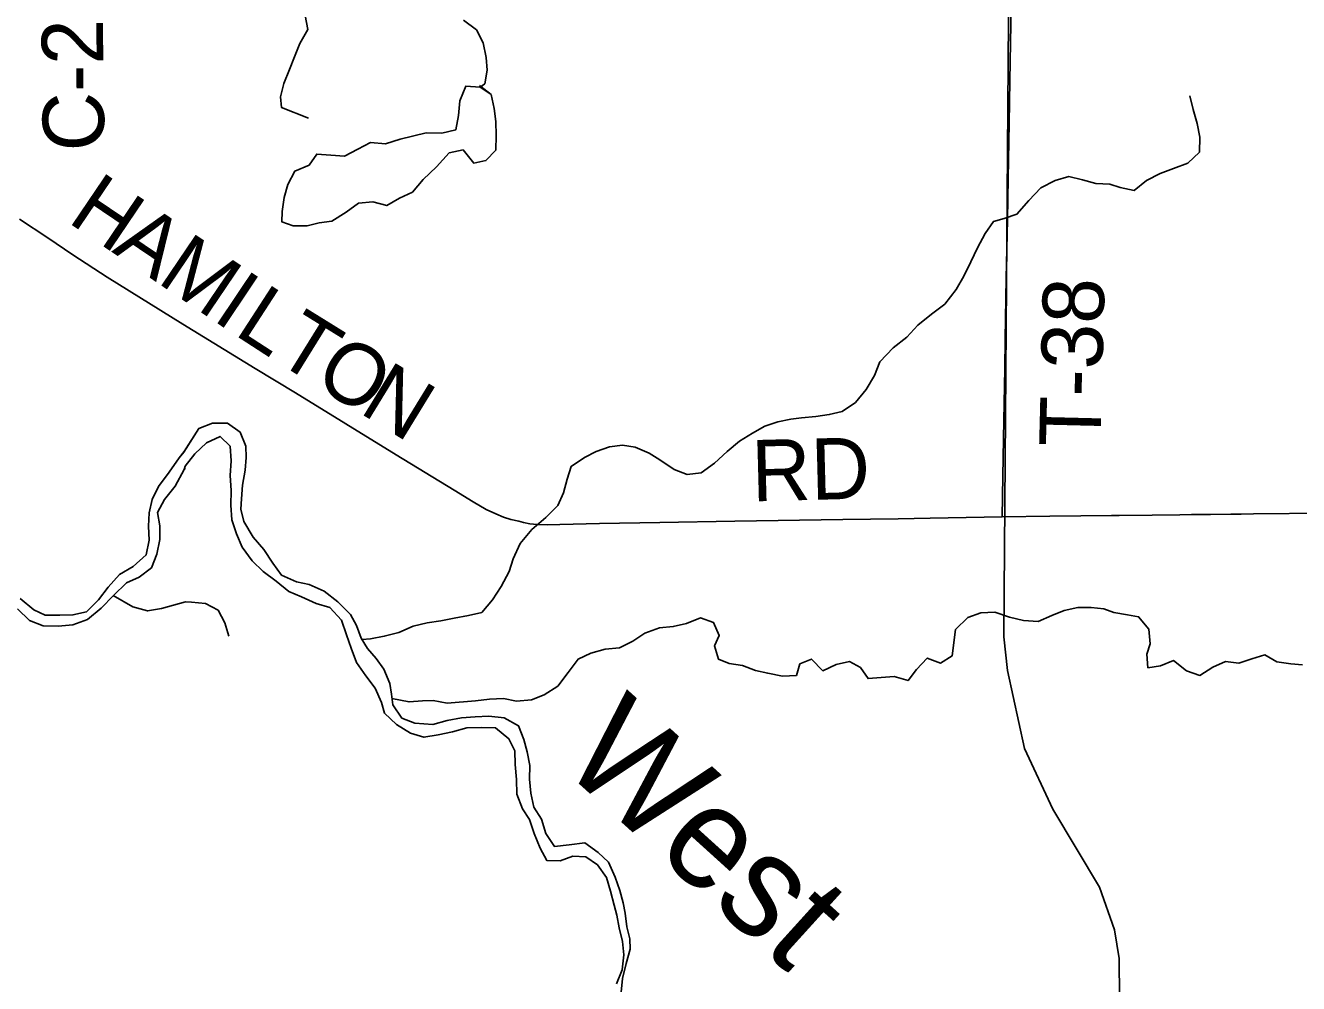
# Model space of a CAD drawing. Extents: x 0 to 34, y 0 to 22.
# Drawn here: x 4.301 to 4.89, y 17.356 to 17.8 of the extents above; entities that cross this region are included whole.
import ezdxf

# ---------------------------------------------------------------- set-up
doc = ezdxf.new("R2010")
doc.units = 0
for name, color, linetype in [('GM_X_County_Road', 7, 'Continuous'), ('GM_X_County_Road_Text', 7, 'Continuous'), ('GM_X_Major_River', 7, 'Continuous'), ('GM_X_Major_River_Text', 7, 'Continuous'), ('GM_X_Minor_Lake', 7, 'Continuous'), ('GM_X_Minor_River', 7, 'Continuous'), ('GM_X_Rail_Line', 7, 'Continuous'), ('GM_X_Township_Road', 7, 'Continuous'), ('GM_X_Township_Road_Text', 7, 'Continuous')]:
    doc.layers.add(name, color=color, linetype=linetype)

msp = doc.modelspace()

# ---------------------------------------------------------------- linework, layer by layer
at = {"layer": 'GM_X_County_Road'}
msp.add_lwpolyline([(4.2982, 17.70999), (4.31132, 17.70143), (4.323, 17.69351), (4.33883, 17.68312), (4.37379, 17.66136), (4.40738, 17.6408), (4.42602, 17.62953), (4.47267, 17.60094), (4.49945, 17.58449), (4.50833, 17.57905), (4.51433, 17.57561), (4.51873, 17.57353), (4.52233, 17.57209), (4.52577, 17.57097), (4.52937, 17.57009), (4.53166, 17.56953), (4.53457, 17.56897), (4.53785, 17.56857), (4.54289, 17.56841), (4.5484, 17.56857), (4.56672, 17.56905), (4.5948, 17.56953), (4.62943, 17.57009), (4.6795, 17.57097), (4.70502, 17.57129), (4.7199, 17.57153), (4.75317, 17.57217), (4.77533, 17.57241), (4.78965, 17.57265), (4.80386, 17.57279), (4.80747, 17.57284), (4.82266, 17.57301), (4.83543, 17.57315), (4.84095, 17.57321), (4.84965, 17.5733), (4.85906, 17.57341), (4.8639, 17.57346), (4.86958, 17.57352), (4.90274, 17.57389)], dxfattribs=at)
at = {"layer": 'GM_X_Major_River'}
for points in [[(4.47527, 17.47898), (4.4711, 17.48505), (4.47053, 17.48999), (4.46976, 17.49492), (4.46692, 17.50156), (4.46331, 17.50649), (4.45933, 17.51123), (4.45649, 17.51597), (4.45421, 17.52185), (4.45156, 17.52697), (4.44568, 17.53285), (4.43924, 17.53777), (4.43242, 17.5408), (4.42655, 17.54212), (4.41955, 17.54515), (4.41556, 17.55065), (4.41139, 17.5571), (4.40647, 17.56279), (4.4021, 17.57), (4.40077, 17.57569), (4.40096, 17.58043), (4.40152, 17.58688), (4.40265, 17.59371), (4.40321, 17.5996), (4.40302, 17.60491), (4.40036, 17.61136), (4.39449, 17.61553), (4.38767, 17.61552), (4.38124, 17.61305), (4.37426, 17.60209)], [(4.47527, 17.47898), (4.4711, 17.48505), (4.47053, 17.48999), (4.46976, 17.49492), (4.46692, 17.50156), (4.46331, 17.50649), (4.45933, 17.51123), (4.45649, 17.51597), (4.45421, 17.52185), (4.45156, 17.52697), (4.44568, 17.53285), (4.43924, 17.53777), (4.43242, 17.5408), (4.42655, 17.54212), (4.41955, 17.54515), (4.41556, 17.55065), (4.41139, 17.5571), (4.40647, 17.56279), (4.4021, 17.57), (4.40077, 17.57569), (4.40096, 17.58043), (4.40152, 17.58688), (4.40265, 17.59371), (4.40321, 17.5996), (4.40302, 17.60491), (4.40036, 17.61136), (4.39449, 17.61553), (4.38767, 17.61552), (4.38124, 17.61305), (4.37447, 17.60242)], [(4.37453, 17.59413), (4.37501, 17.59559), (4.37936, 17.60128), (4.38484, 17.60641), (4.39109, 17.60945), (4.39582, 17.6049), (4.39621, 17.59807), (4.39584, 17.59124), (4.39622, 17.58441), (4.39604, 17.57758), (4.39661, 17.57075), (4.3987, 17.5643), (4.40136, 17.55804), (4.40591, 17.55178), (4.41102, 17.54685), (4.41709, 17.54231), (4.42296, 17.53757), (4.42883, 17.53511), (4.43565, 17.53208), (4.4419, 17.53019), (4.4474, 17.52431), (4.44967, 17.51748), (4.45176, 17.51141), (4.45423, 17.50477), (4.45859, 17.49851), (4.46295, 17.49282), (4.4658, 17.48619), (4.46731, 17.48125), (4.47281, 17.47595), (4.47925, 17.47197), (4.4855, 17.47008), (4.49213, 17.47122), (4.49875, 17.47255), (4.50538, 17.47446), (4.512, 17.47465), (4.51863, 17.47447), (4.52488, 17.46935), (4.52754, 17.46385), (4.52773, 17.4574), (4.52831, 17.45057), (4.5285, 17.44374), (4.53116, 17.43691), (4.53438, 17.43198), (4.53647, 17.42553), (4.53932, 17.41871), (4.54235, 17.41302), (4.5486, 17.41283), (4.55447, 17.41493), (4.56052, 17.41474), (4.56583, 17.41095), (4.57, 17.40507), (4.5719, 17.39881), (4.57361, 17.39236), (4.57475, 17.38762), (4.57589, 17.38174), (4.57741, 17.37548), (4.57799, 17.36922), (4.57723, 17.36239), (4.57459, 17.35593)], [(4.37459, 17.594), (4.37501, 17.59559), (4.37936, 17.60128), (4.38484, 17.60641), (4.39109, 17.60945), (4.39582, 17.6049), (4.39621, 17.59807), (4.39584, 17.59124), (4.39622, 17.58441), (4.39604, 17.57758), (4.39661, 17.57075), (4.3987, 17.5643), (4.40136, 17.55804), (4.40591, 17.55178), (4.41102, 17.54685), (4.41709, 17.54231), (4.42296, 17.53757), (4.42883, 17.53511), (4.43565, 17.53208), (4.4419, 17.53019), (4.4474, 17.52431), (4.44967, 17.51748), (4.45176, 17.51141), (4.45423, 17.50477), (4.45859, 17.49851), (4.46295, 17.49282), (4.4658, 17.48619), (4.46731, 17.48125), (4.47281, 17.47595), (4.47925, 17.47197), (4.4855, 17.47008), (4.49213, 17.47122), (4.49875, 17.47255), (4.50538, 17.47446), (4.512, 17.47465), (4.51863, 17.47447), (4.52488, 17.46935), (4.52754, 17.46385), (4.52773, 17.4574), (4.52831, 17.45057), (4.5285, 17.44374), (4.53116, 17.43691), (4.53438, 17.43198), (4.53647, 17.42553), (4.53932, 17.41871), (4.54235, 17.41302), (4.5486, 17.41283), (4.55447, 17.41493), (4.56052, 17.41474), (4.56583, 17.41095), (4.57, 17.40507), (4.5719, 17.39881), (4.57361, 17.39236), (4.57475, 17.38762), (4.57589, 17.38174), (4.57741, 17.37548), (4.57799, 17.36922), (4.57723, 17.36239), (4.57459, 17.35593)], [(4.29849, 17.53429), (4.30493, 17.52912), (4.31004, 17.52662), (4.31688, 17.52658), (4.32296, 17.52674), (4.32923, 17.52822), (4.33477, 17.53371), (4.33935, 17.53958), (4.34451, 17.54544), (4.3508, 17.54921), (4.3569, 17.5545), (4.35826, 17.56134), (4.35791, 17.56781), (4.35832, 17.57409), (4.35968, 17.58016), (4.36256, 17.58623), (4.36753, 17.59286), (4.37212, 17.59949), (4.37453, 17.60242)], [(4.37426, 17.60209), (4.37212, 17.59949), (4.36753, 17.59286), (4.36256, 17.58623), (4.35968, 17.58016), (4.35832, 17.57409), (4.35791, 17.56781), (4.35826, 17.56134), (4.3569, 17.5545), (4.3508, 17.54921), (4.34451, 17.54544), (4.33935, 17.53958), (4.33477, 17.53371), (4.32923, 17.52822), (4.32296, 17.52674), (4.31688, 17.52658), (4.31004, 17.52662), (4.30493, 17.52912), (4.29849, 17.53429)], [(4.29733, 17.52954), (4.30281, 17.52418), (4.30926, 17.52168), (4.31609, 17.52145), (4.32293, 17.52217), (4.32978, 17.52461), (4.33608, 17.5299), (4.3418, 17.53576), (4.34772, 17.54162), (4.35362, 17.54425), (4.35934, 17.5486), (4.36184, 17.55486), (4.3632, 17.5617), (4.36323, 17.56797), (4.36212, 17.57425), (4.36538, 17.58013), (4.37035, 17.58638), (4.37453, 17.59413)], [(4.57687, 17.35195), (4.57743, 17.3584), (4.57913, 17.36523), (4.58101, 17.37188), (4.58082, 17.37662), (4.57949, 17.38231), (4.57873, 17.38857), (4.57777, 17.39332), (4.57625, 17.39901), (4.57398, 17.40527), (4.57094, 17.41228), (4.5662, 17.41664), (4.55995, 17.42119), (4.55276, 17.42024), (4.54594, 17.41947), (4.54196, 17.42554), (4.53987, 17.43218), (4.53646, 17.43768), (4.53494, 17.44413), (4.53436, 17.45058), (4.53455, 17.45703), (4.53322, 17.46329), (4.5317, 17.46898), (4.52923, 17.47543), (4.5226, 17.47903), (4.51559, 17.47978), (4.50916, 17.47959), (4.50291, 17.47901), (4.49628, 17.47787), (4.48966, 17.47596), (4.48133, 17.47652), (4.47527, 17.47898)]]:
    msp.add_lwpolyline(points, dxfattribs=at)
at = {"layer": 'GM_X_Minor_Lake'}
for points in [[(4.51363, 17.77273), (4.51155, 17.77115), (4.50493, 17.77171), (4.50209, 17.76488), (4.50153, 17.75805), (4.50021, 17.75141), (4.49378, 17.74989), (4.48659, 17.75008), (4.47449, 17.74704), (4.46768, 17.74494), (4.46068, 17.74551), (4.45482, 17.74247), (4.44876, 17.73924), (4.44233, 17.73962), (4.4359, 17.74019), (4.43231, 17.73506), (4.42569, 17.73221), (4.42248, 17.72614), (4.42078, 17.72007), (4.41984, 17.71362), (4.41965, 17.70888), (4.42495, 17.70698), (4.43138, 17.70699), (4.43705, 17.70832)], [(4.51155, 17.77115), (4.50493, 17.77171), (4.50209, 17.76488), (4.50153, 17.75805), (4.50021, 17.75141), (4.49378, 17.74989), (4.48659, 17.75008), (4.47449, 17.74704), (4.46768, 17.74494), (4.46068, 17.74551), (4.45482, 17.74247), (4.44876, 17.73924), (4.44233, 17.73962), (4.4359, 17.74019), (4.43231, 17.73506), (4.42569, 17.73221), (4.42248, 17.72614), (4.42078, 17.72007), (4.41984, 17.71362), (4.41965, 17.70888), (4.42495, 17.70698), (4.43138, 17.70699), (4.43705, 17.70832)], [(4.43705, 17.70832), (4.44291, 17.70908), (4.44953, 17.71326), (4.45521, 17.71743), (4.46183, 17.71801), (4.46826, 17.7163), (4.47412, 17.71972), (4.48017, 17.72257), (4.48509, 17.72845), (4.49133, 17.73434), (4.49719, 17.74079), (4.50362, 17.74212), (4.50854, 17.73605), (4.51421, 17.73719), (4.51875, 17.74194), (4.51894, 17.74877), (4.51874, 17.75521), (4.51798, 17.76128), (4.51666, 17.76773), (4.51117, 17.77191)], [(4.43705, 17.70832), (4.44291, 17.70908), (4.44953, 17.71326), (4.45521, 17.71743), (4.46183, 17.71801), (4.46826, 17.7163), (4.47412, 17.71972), (4.48017, 17.72257), (4.48509, 17.72845), (4.49133, 17.73434), (4.49719, 17.74079), (4.50362, 17.74212), (4.50854, 17.73605), (4.51421, 17.73719), (4.51875, 17.74194), (4.51894, 17.74877), (4.51874, 17.75521), (4.51798, 17.76128), (4.51666, 17.76773), (4.51155, 17.77115)]]:
    msp.add_lwpolyline(points, dxfattribs=at)
at = {"layer": 'GM_X_Minor_River'}
for points in [[(4.43045, 17.80439), (4.43173, 17.79797), (4.4281, 17.79144), (4.42559, 17.78531), (4.42327, 17.77937), (4.42059, 17.77286), (4.41903, 17.76675), (4.41952, 17.76183), (4.43211, 17.75681)], [(4.50387, 17.80229), (4.50984, 17.79769), (4.513, 17.79169), (4.51429, 17.78489), (4.51481, 17.77902), (4.51363, 17.77273)], [(4.84015, 17.7672), (4.84162, 17.76078), (4.84348, 17.75438), (4.84476, 17.74796), (4.84454, 17.74112), (4.83917, 17.73606), (4.83261, 17.73345), (4.82642, 17.73121), (4.82006, 17.72803), (4.81431, 17.72335), (4.80785, 17.72471), (4.80308, 17.72631), (4.79665, 17.72654), (4.79037, 17.72829), (4.78409, 17.72986), (4.77771, 17.728), (4.77117, 17.72462), (4.76563, 17.71862), (4.7601, 17.71242), (4.7541, 17.71038), (4.74921, 17.70894), (4.74537, 17.70335), (4.74174, 17.69681), (4.73867, 17.69029), (4.73542, 17.68358), (4.73197, 17.67743), (4.72665, 17.67066), (4.72051, 17.66597), (4.7142, 17.66089), (4.70903, 17.65546), (4.70272, 17.65038), (4.69663, 17.64398), (4.69412, 17.63766), (4.6903, 17.63112), (4.68534, 17.62513), (4.67919, 17.621), (4.67317, 17.61953), (4.66695, 17.61863), (4.66035, 17.6181), (4.65545, 17.61742), (4.64942, 17.61614), (4.64342, 17.6141), (4.63763, 17.61093), (4.63167, 17.60719), (4.62591, 17.6025), (4.61999, 17.59705), (4.61385, 17.59255), (4.60744, 17.59183), (4.60133, 17.59416), (4.5948, 17.59856), (4.58981, 17.60167), (4.58332, 17.60436), (4.57743, 17.60537), (4.5714, 17.60466), (4.56521, 17.60243), (4.55979, 17.59965), (4.55365, 17.59552), (4.55189, 17.5896), (4.55015, 17.5833), (4.54745, 17.57735), (4.5419, 17.57192), (4.53541, 17.56626), (4.53007, 17.55988), (4.52683, 17.55279), (4.52489, 17.54686), (4.52127, 17.53995), (4.51725, 17.53378), (4.51228, 17.52779), (4.50607, 17.52651), (4.49948, 17.52522), (4.49327, 17.52393), (4.48705, 17.52303), (4.48047, 17.52155), (4.47392, 17.51855), (4.46715, 17.51688), (4.46075, 17.51559), (4.45682, 17.51534)], [(4.34154, 17.53572), (4.35071, 17.53047), (4.35755, 17.52859), (4.36401, 17.52976), (4.37508, 17.53279)], [(4.37508, 17.53278), (4.37791, 17.53259), (4.38434, 17.53203), (4.39022, 17.529), (4.39325, 17.52312), (4.39515, 17.51686)], [(4.63293, 17.50326), (4.62685, 17.50426), (4.62189, 17.50623), (4.62005, 17.51245), (4.62221, 17.51724), (4.61961, 17.52325), (4.61351, 17.52539), (4.60714, 17.52277), (4.60093, 17.5213), (4.59451, 17.52077), (4.58776, 17.51834), (4.58218, 17.51461), (4.57601, 17.51143), (4.5694, 17.5109), (4.56283, 17.50904), (4.55684, 17.50624), (4.55226, 17.50007), (4.54749, 17.4937), (4.54115, 17.48976), (4.53534, 17.48735), (4.52836, 17.48681), (4.52228, 17.48799), (4.51586, 17.48765), (4.50944, 17.48694), (4.49623, 17.48587), (4.48977, 17.48705), (4.48486, 17.48694), (4.47863, 17.48641), (4.47057, 17.48806)], [(4.89237, 17.50357), (4.88688, 17.50402), (4.88043, 17.50501), (4.87487, 17.50829), (4.86886, 17.50644), (4.86285, 17.50441), (4.8566, 17.50521), (4.85079, 17.50261), (4.84483, 17.49868), (4.83854, 17.50081), (4.83257, 17.5056), (4.82657, 17.50319), (4.82073, 17.5023), (4.82021, 17.50854), (4.8218, 17.51332), (4.82108, 17.52014), (4.81641, 17.52591), (4.81128, 17.52674), (4.80501, 17.52792), (4.80025, 17.52952), (4.79437, 17.53014), (4.78832, 17.53019), (4.78192, 17.52871), (4.7763, 17.5265), (4.76994, 17.52369), (4.76312, 17.52411), (4.75665, 17.52566), (4.74979, 17.52797), (4.74337, 17.52763), (4.73737, 17.5256), (4.73163, 17.51996), (4.73002, 17.50778), (4.72462, 17.50444), (4.71851, 17.50676), (4.71353, 17.50152), (4.70968, 17.49631), (4.7032, 17.49825), (4.69112, 17.49721), (4.6876, 17.50244), (4.68262, 17.50517), (4.67641, 17.5037), (4.67024, 17.5009), (4.66501, 17.50628), (4.65957, 17.50407), (4.658, 17.49872), (4.65157, 17.49838), (4.64473, 17.49974), (4.63903, 17.50094), (4.63293, 17.50326)]]:
    msp.add_lwpolyline(points, dxfattribs=at)
at = {"layer": 'GM_X_Rail_Line'}
msp.add_lwpolyline([(4.76791, 17.00293), (4.79375, 17.14663), (4.79991, 17.2068), (4.80568, 17.24767), (4.80796, 17.29563), (4.80745, 17.36765), (4.80531, 17.38086), (4.79833, 17.40059), (4.77663, 17.43675), (4.76364, 17.46488), (4.7557, 17.50103), (4.75403, 17.51651), (4.75612, 17.80268), (4.75391, 18.09859), (4.74923, 18.38092), (4.74367, 18.7078), (4.73815, 19.14265), (4.73332, 19.55441), (4.7315, 19.92628), (4.72821, 20.24009), (4.74767, 20.27759), (4.79462, 20.37419), (4.79387, 20.42708)], dxfattribs=at)
at = {"layer": 'GM_X_Township_Road'}
msp.add_lwpolyline([(4.75317, 17.57217), (4.75349, 17.59097), (4.75406, 17.61673), (4.75445, 17.64088), (4.7547, 17.65448), (4.75509, 17.68272), (4.75566, 17.70967), (4.75605, 17.72895), (4.75645, 17.75455), (4.75677, 17.77406), (4.75741, 17.80918), (4.75773, 17.83254), (4.7579, 17.85105)], dxfattribs=at)

# ---------------------------------------------------------------- texts
at = {"layer": 'GM_X_County_Road_Text'}
for s, height, rotation, p in [('C-22', 0.028409, 90.68709, (4.33756, 17.74163)), ('H', 0.02841, 325.93914, (4.31988, 17.70905)), ('A', 0.02841, 325.93914, (4.34059, 17.69505)), ('M', 0.02841, 325.94753, (4.3613, 17.68104)), ('I', 0.02841, 326.17094, (4.38695, 17.66371)), ('L', 0.02841, 327.04712, (4.39703, 17.65696)), ('T', 0.02841, 328.21062, (4.4154, 17.64506)), ('O', 0.02841, 328.52821, (4.43361, 17.63378)), ('N', 0.02841, 328.53077, (4.45493, 17.62072)), ('RD', 0.028409, 1.48063, (4.63749, 17.57929))]:
    msp.add_text(s, height=height, rotation=rotation, dxfattribs=at).set_placement(p)
at = {"layer": 'GM_X_Major_River_Text'}
msp.add_text('West', height=0.047369, rotation=317.83322, dxfattribs=at).set_placement((4.54747, 17.4574))
at = {"layer": 'GM_X_Township_Road_Text'}
msp.add_text('T-38', height=0.028409, rotation=88.58498, dxfattribs=at).set_placement((4.79874, 17.60441))

doc.saveas('drawing.dxf')
